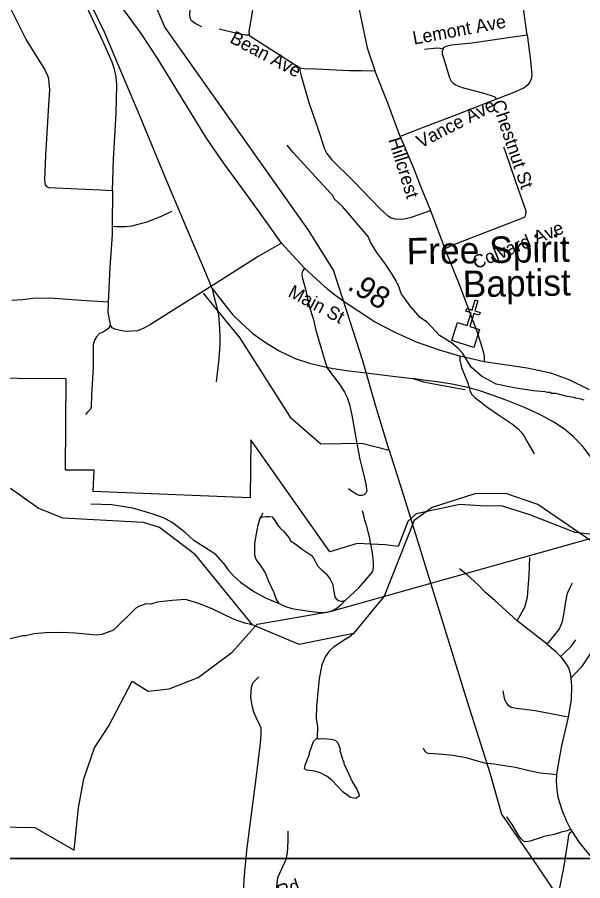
# Model space of a CAD drawing. Extents: x 1159738 to 1321356, y 736314 to 882035.
# Drawn here: x 1260772 to 1263980, y 766631 to 771525 of the extents above; entities that cross this region are included whole.
import ezdxf

# ---------------------------------------------------------------- set-up
doc = ezdxf.new("R2010")
doc.units = 0
for name, color, linetype in [('Exist Boundary Political City Limit New', 7, 'Continuous'), ('Exist Cultural Church CELL', 7, 'Continuous'), ('Exist Cultural Church Label', 7, 'Continuous'), ('Exist Hydrographic Creek Single Shore', 7, 'Continuous'), ('Exist Hydrographic Misc Water Feature', 7, 'Continuous'), ('Exist Railroad Mainline', 7, 'Continuous'), ('Exist Railroad Siding', 7, 'Continuous'), ('Exist Road Non-System Type 51', 7, 'Continuous'), ('Exist Road Non-System Type 51 Label', 7, 'Continuous'), ('Exist Road Primary US Attributed', 7, 'Continuous'), ('Exist Road Primary US Label', 7, 'Continuous'), ('Exist Road Primary US Mileage Hundredths English Label', 7, 'Continuous'), ('Exist Road Secondary Type 51 Label', 7, 'Continuous'), ('Exist Utilities Electrical Transmission Line', 7, 'Continuous'), ('Map Preparation Boundary City Limit Buffer Line', 7, 'Continuous'), ('Map Preparation Inset Cut Line', 7, 'Continuous')]:
    doc.layers.add(name, color=color, linetype=linetype)

msp = doc.modelspace()

# ---------------------------------------------------------------- linework, layer by layer
at = {"layer": 'Exist Boundary Political City Limit New'}
for points in [[(1265792.3, 769877.3), (1265809.7, 769711.8), (1264744.6, 768776.5), (1264082.9, 768587.5), (1263937.9, 768604.2), (1263679, 768704), (1263519.8, 768756.3), (1263427.7, 768754), (1263283.6, 768762.9), (1263035.1, 768711.1), (1262987.6, 768666), (1262932.9, 768525.7), (1262858.7, 768534.6), (1262700.3, 768541.9), (1262545.5, 768495), (1262098, 769128.8), (1262093.3, 768800.7), (1261203.3, 768836.2), (1261208, 768957.4), (1261046.5, 768957.4), (1261049.7, 769475.1), (1259666.9, 769484.6)], [(1260127.9, 766946.1), (1260871.4, 766933.2), (1261094.9, 766804.1), (1261119.5, 767044.5), (1261149.6, 767207.9), (1261209.7, 767384.2), (1261291.4, 767509), (1261424.1, 767761.8), (1261514.3, 767705.8), (1261634.7, 767718.7), (1261798, 767783.3), (1261991.4, 767925.2), (1262133.3, 768084.3), (1262546.9, 768155.9), (1267067, 769424.4), (1268424.7, 767365), (1269986.4, 767284.9)]]:
    msp.add_lwpolyline(points, dxfattribs=at)
at = {"layer": 'Exist Cultural Church CELL'}
msp.add_lwpolyline([(1263270.3, 769794.5), (1263324.6, 769777.4), (1263347.6, 769850), (1263317.1, 769859.6), (1263321.9, 769874.9), (1263352.4, 769865.2), (1263370.6, 769922.5), (1263385.9, 769917.7), (1263367.7, 769860.3), (1263398.2, 769850.7), (1263393.4, 769835.4), (1263362.9, 769845.1), (1263339.8, 769772.5), (1263394.7, 769755), (1263362.5, 769653.5), (1263238.1, 769693)], close=True, dxfattribs=at)
at = {"layer": 'Exist Hydrographic Creek Single Shore'}
msp.add_lwpolyline([(1264692.7, 768676.2), (1264669.5, 768639.1), (1264660.4, 768528.3), (1264610.4, 768440.6), (1264492.4, 768403.6), (1264301.4, 768414), (1264103.4, 768503.3), (1263725.4, 768763.6), (1263543.4, 768826.3), (1263368.4, 768823.3), (1263125.4, 768746.2), (1263023.4, 768672.7), (1262854.5, 768242.8), (1262679.4, 768031.4), (1262372.4, 767970.2), (1262106.6, 768081.9), (1261784.4, 768477.6), (1261579.5, 768632.8), (1261488.4, 768660.8), (1261030.4, 768686.4), (1260890.4, 768741.7), (1260734.4, 768853.2)], dxfattribs=at)
at = {"layer": 'Exist Hydrographic Misc Water Feature'}
for points in [[(1263988.4, 769353.6), (1263970.6, 769360.1), (1263938.7, 769365.1), (1263930.8, 769369.3), (1263890.9, 769374.4), (1263827.4, 769392.2), (1263803.5, 769392.9), (1263795.6, 769397.1), (1263779.6, 769397.6), (1263765.6, 769402), (1263699.8, 769407.9), (1263600.1, 769422.7), (1263488.8, 769445.9), (1263406.3, 769490.5), (1263347.4, 769542), (1263299.5, 769619.3), (1263274.3, 769648), (1263235.3, 769679.1), (1263168.4, 769721.1), (1263098.5, 769797), (1263059.6, 769821.9), (1263004.9, 769883.7), (1262960.3, 769945.5), (1262954.6, 769949.1), (1262930.4, 770013.8), (1262922.7, 770022), (1262920.9, 770030.1), (1262896.1, 770074.8), (1262857.6, 770131.8), (1262811.3, 770191.2), (1262777, 770250.2), (1262763.8, 770282.5), (1262616.5, 770451.7), (1262569.8, 770496), (1262564.1, 770510.2), (1262548.6, 770528.6), (1262336.9, 770758.6), (1262304.1, 770799.6)], [(1262106.6, 768081.9), (1262062.9, 768091.1), (1261999.5, 768113), (1261881.1, 768170.3), (1261801.9, 768202.6), (1261726.6, 768224.8), (1261650.4, 768218.9), (1261566, 768209.3), (1261529.7, 768198.4), (1261501.7, 768199.2), (1261461.3, 768184.4), (1261445, 768174.8), (1261317.6, 768050.5), (1261252.9, 768026.4), (1261220.8, 768023.3), (1261101.2, 768034.7), (1261025.2, 768036.9), (1260933.1, 768035.5), (1260869, 768029.3), (1260820.7, 768018.7), (1260804.7, 768019.2), (1260716, 767997.8)], [(1262679.4, 768031.4), (1262654.7, 768010.2), (1262632.5, 767998.8), (1262567.2, 767954.7), (1262542.6, 767931.4), (1262519.7, 767900.1), (1262500.4, 767854.6), (1262485.8, 767777.1), (1262469.9, 767618.1), (1262468.1, 767551.6), (1262474.7, 767503.4), (1262473, 767440.5)], [(1262473, 767440.5), (1262480.8, 767435.3), (1262504.9, 767436.6), (1262552.7, 767433.2), (1262576.6, 767426.5), (1262590.2, 767412.1), (1262603.2, 767375.8), (1262603, 767367.8), (1262617.6, 767319.4), (1262625.2, 767303.2), (1262624.9, 767295.2), (1262674, 767189.8), (1262698.9, 767149.1), (1262712.1, 767116.7), (1262709.8, 767108.8), (1262693.5, 767097.3), (1262663.6, 767102.2), (1262620.5, 767133.4), (1262556.3, 767201.2), (1262530.9, 767221.9), (1262491.5, 767243), (1262459.7, 767251.9), (1262415.9, 767257.2), (1262402.1, 767265.6), (1262404.7, 767285.5), (1262430.4, 767348.8), (1262430.6, 767356.7), (1262452.4, 767420.1), (1262473, 767440.5)]]:
    msp.add_lwpolyline(points, dxfattribs=at)
at = {"layer": 'Exist Railroad Mainline'}
for points in [[(1261877.9, 769988.3), (1261835.3, 770092.4), (1261755.5, 770277.5), (1261612.2, 770619.3), (1261472.7, 770953.7), (1261327.7, 771296.2), (1261268.8, 771436.2), (1261189, 771598.2), (1261075.2, 771815.6), (1260975.7, 772005.1)], [(1261877.9, 769988.3), (1261937.3, 769911.4), (1261994, 769839.8), (1262047.4, 769787), (1262107.9, 769732.9), (1262175, 769684.7), (1262258.2, 769634.8), (1262348.7, 769591.1), (1262430.7, 769563.8), (1262517.7, 769542.6), (1262565.2, 769534.1), (1262655.1, 769520.4), (1262752.1, 769509.4), (1262902.2, 769490.6), (1263015.5, 769476.9)], [(1264281.3, 768444.1), (1264233.5, 768607.8), (1264183.6, 768747.6), (1264136.4, 768849.8), (1264085.4, 768942.9), (1264028.3, 769030.3), (1263981, 769091.8), (1263927.3, 769146.5), (1263875.7, 769189.9), (1263816.4, 769230.6), (1263736.9, 769273.8), (1263650.2, 769312.2), (1263545.8, 769354), (1263471.5, 769380.8), (1263402.3, 769405.5), (1263335.3, 769424.2), (1263249, 769444), (1263167.5, 769457), (1263075.7, 769468.5), (1263015.5, 769476.9)]]:
    msp.add_lwpolyline(points, dxfattribs=at)
at = {"layer": 'Exist Railroad Siding'}
for points in [[(1261877.9, 769988.3), (1261886, 769951.1), (1261902.9, 769887.3), (1261913.3, 769837.1), (1261919.8, 769762.2), (1261921.8, 769703.5), (1261921.8, 769672.9), (1261916.6, 769588.2), (1261900.9, 769458.5)], [(1263015.5, 769476.9), (1263077.4, 769458.6), (1263155.9, 769443.2), (1263300.4, 769416.9), (1263313.9, 769414.3)]]:
    msp.add_lwpolyline(points, dxfattribs=at)
at = {"layer": 'Exist Road Non-System Type 51'}
for p, q in [((1261883.6, 770007.1), (1261880.4, 770005)), ((1263778, 767971.6), (1263607.4, 768103.5))]:
    msp.add_line(p, q, dxfattribs=at)
for points in [[(1261313.4, 770543.3), (1261318.8, 770720.3), (1261333.9, 770980), (1261337.7, 771140.8), (1261333.9, 771188.1), (1261324.5, 771228.7), (1261310.3, 771271.1), (1261260.3, 771385.4), (1261167.9, 771583.4), (1261033.9, 771834), (1260981.1, 771924.7), (1260936.5, 771999.3)], [(1260598.4, 771817.9), (1260612.6, 771802.8), (1260638, 771761.3), (1260731.5, 771578.1), (1260823, 771397.7), (1260928.4, 771227.4), (1260944.5, 771194.4), (1260949.2, 771177.4), (1260951.1, 771152.8), (1260954.9, 771113.2), (1260950.1, 771026.3), (1260932.2, 770742.8), (1260926.6, 770604), (1260928.5, 770587.7), (1260931.3, 770574.5), (1260938.8, 770566), (1260949.2, 770559.4), (1260988.8, 770557.5), (1261245.5, 770546.1), (1261313.4, 770543.3)], [(1261818.8, 771470.3), (1261782.1, 771488.6), (1261761.3, 771505.4), (1261753.3, 771520.6), (1261751, 771542.1), (1261752.5, 771568.5), (1261763.7, 771630.8), (1261786.1, 771703.4), (1261802.8, 771759.8), (1261810.8, 771788.5), (1261813.2, 771798.9)], [(1263664.2, 771424.6), (1263644.5, 771572.1), (1263617.6, 771770.5), (1263612.4, 771803.4)], [(1262089.1, 771423.2), (1262087.5, 771444.8), (1262104.3, 771543), (1262123.4, 771678.7), (1262130.6, 771732.6)], [(1262691, 771690), (1262695, 771657.1), (1262717.3, 771541.3), (1262758, 771351.3), (1262800.3, 771222.2)], [(1262089.1, 771423.2), (1262069.3, 771423.2), (1262018.3, 771433.5), (1261918.5, 771456.7)], [(1262375.8, 771239), (1262343.4, 771257.3), (1262243.7, 771322), (1262091.3, 771417), (1262089.1, 771423.2)], [(1263187.8, 771345.1), (1263193.8, 771354.7), (1263212, 771363.4), (1263236.3, 771369.4), (1263350.8, 771380.7), (1263455.7, 771394.6), (1263584, 771413.7), (1263664.2, 771424.6)], [(1263664.2, 771424.6), (1263684.3, 771279.9), (1263690.4, 771198.4), (1263688.7, 771179.4), (1263680, 771156.8), (1263667.9, 771141.2), (1263647.9, 771125.6), (1263589.8, 771098.7), (1263490.2, 771060.6)], [(1263082, 771343.4), (1263153.1, 771351.2), (1263171.3, 771350.3), (1263187.8, 771345.1)], [(1263187.8, 771345.1), (1263183.4, 771330.4), (1263183.4, 771317.4), (1263191.2, 771288.7), (1263224.2, 771181.2), (1263234.6, 771162.9), (1263244.1, 771152.5), (1263258, 771141.2), (1263296.1, 771127.4), (1263412.3, 771097), (1263460, 771082.2), (1263479.1, 771073.6), (1263490.2, 771060.6)], [(1262375.8, 771239), (1262400.6, 771234.2), (1262469.2, 771232.6), (1262545, 771229.4), (1262654.3, 771223.8), (1262726.1, 771223), (1262780.4, 771221.4), (1262800.3, 771222.2)], [(1262375.8, 771239), (1262376.1, 771223.7), (1262382.2, 771193.3), (1262427.3, 771042.4), (1262476.7, 770894.9), (1262514.7, 770779.1), (1262529.4, 770753.1), (1262555.4, 770719.3), (1262677.7, 770597), (1262833.5, 770437.7), (1262872.5, 770400.4), (1262893.3, 770387.4), (1262913.3, 770383), (1262936.7, 770380.4), (1262966.2, 770383), (1263007.8, 770392.6), (1263117, 770429)], [(1262944.4, 770849.3), (1262874.2, 771037.6), (1262800.3, 771222.2)], [(1263490.2, 771060.6), (1263263.3, 770971.6), (1263050, 770890), (1262944.4, 770849.3)], [(1262944.4, 770849.3), (1263022.4, 770666.3), (1263064, 770558.8), (1263117, 770429)], [(1263197.4, 770212.5), (1263239.3, 770232.9), (1263440.2, 770311.1), (1263630.9, 770384.1), (1263650.7, 770393.2), (1263657.9, 770404.3), (1263658.7, 770426), (1263624.8, 770521.9), (1263600.7, 770592.9), (1263543.3, 770757.7), (1263532.2, 770788.2)], [(1261313.4, 770543.3), (1261311.1, 770341.1), (1261311.1, 770290.7), (1261297.6, 770107.8), (1261287.4, 769910.2)], [(1261311.1, 770341.1), (1261334.4, 770338.7), (1261386.1, 770338.7), (1261422.9, 770342.4), (1261510.2, 770364.5), (1261591.3, 770396.5), (1261649.1, 770426)], [(1263117, 770429), (1263197.4, 770212.5)], [(1262271.5, 770244.8), (1262138.6, 770168), (1261888.9, 770010.4), (1261883.6, 770007.1)], [(1263197.4, 770212.5), (1263285.2, 769997.8), (1263382.2, 769733.7), (1263411.1, 769644.3), (1263421.2, 769604.3), (1263421.7, 769572.5)], [(1262402.7, 770102), (1262390.7, 770085.7), (1262386.4, 770070.4), (1262387.8, 770052.1), (1262408.3, 769983.3), (1262428.3, 769886.8), (1262450.6, 769816.8), (1262465.7, 769750.9), (1262519.7, 769571.7), (1262531.9, 769534.9), (1262604.3, 769439.1), (1262629, 769400.6), (1262644.6, 769369.4), (1262657, 769329), (1262670, 769270.3), (1262697.9, 769108.6), (1262716.1, 769018), (1262738.3, 768929.4), (1262749.3, 768878.5), (1262755.2, 768838.1), (1262750.6, 768827), (1262740.2, 768817.9), (1262727.8, 768814.6), (1262713.5, 768814), (1262698.5, 768819.2), (1262669.2, 768839.4), (1262652.3, 768851.8)], [(1261880.4, 770005), (1261528.8, 769783.9), (1261491.1, 769761.9), (1261455.2, 769747.3), (1261391.1, 769743.6), (1261364.8, 769747.3), (1261330.8, 769754.6), (1261311, 769764.9), (1261298.8, 769783.9)], [(1261287.4, 769910.2), (1261136.7, 769919.2), (1260952.9, 769932), (1260860.5, 769930.2), (1260800.2, 769922.9), (1260741.7, 769919.2)], [(1261287.4, 769910.2), (1261285.6, 769851.6), (1261298.8, 769783.9)], [(1261298.8, 769783.9), (1261294.4, 769764.9), (1261276.8, 769751.2), (1261259.3, 769739.5), (1261238.8, 769731.6), (1261221.2, 769714.1), (1261212.4, 769698.4), (1261203.6, 769670.1), (1261202.6, 769543), (1261193.8, 769383.7), (1261190.9, 769314.4), (1261187, 769304.1), (1261172.4, 769287.5), (1261158.7, 769272.8)], [(1263282.4, 769604.4), (1263283.8, 769580.4), (1263291.9, 769539.5), (1263326.1, 769456.4), (1263334.9, 769427.2), (1263341.4, 769403.1), (1263351.6, 769386.4), (1263367.7, 769369.6), (1263442, 769313.4), (1263501.6, 769270.7), (1263581.8, 769217.5), (1263613.9, 769192.7), (1263630.6, 769173.7), (1263647.4, 769149.6), (1263663.4, 769121.2), (1263704.8, 769050.7)], [(1261940.5, 768431.9), (1261898.2, 768479.7), (1261774.3, 768559.3), (1261724.8, 768604.1), (1261651.8, 768660.5), (1261601.8, 768687.8), (1261543.7, 768708.4), (1261427.9, 768743.1), (1261309.2, 768761.4), (1261190.4, 768765.1)], [(1262258.5, 768201.2), (1262240.2, 768229.1), (1262229.1, 768262.2), (1262198.2, 768330.7), (1262181.3, 768376.3), (1262151.9, 768418.3), (1262126.9, 768451.4), (1262120.3, 768476.4), (1262120.3, 768539.8), (1262126.9, 768586.9), (1262138.7, 768645.8), (1262149.7, 768684.8), (1262168.1, 768716.5)], [(1262149.7, 768684.8), (1262161.4, 768694), (1262182.7, 768695.4), (1262201.8, 768695.4), (1262218, 768692.5), (1262232.7, 768673.3), (1262248.9, 768648.3), (1262263.6, 768628.4), (1262282, 768611.5), (1262304, 768588), (1262315.8, 768570.3), (1262323.2, 768557.8), (1262354.8, 768535.7), (1262389.4, 768509.2), (1262417.3, 768490.1), (1262440.1, 768475.4), (1262452.6, 768459.9), (1262466.6, 768434.1), (1262476.9, 768413.5), (1262498.2, 768393.7), (1262524.5, 768369.6), (1262548.1, 768340.2), (1262562.8, 768310), (1262565.7, 768279.1), (1262574.6, 768239.4), (1262581.9, 768227.6), (1262593.7, 768218.8), (1262610.6, 768215.1), (1262621.6, 768215.8), (1262634.9, 768220.2)], [(1262634.9, 768220.2), (1262709.7, 768290.2), (1262781, 768373.4), (1262789.7, 768385.6), (1262793.4, 768406.2), (1262794.1, 768434.9), (1262787.5, 768486.4), (1262769.9, 768579.2), (1262754.4, 768646.1), (1262742.7, 768679.3), (1262737.5, 768699.9), (1262730.2, 768727.1)], [(1263673.2, 768313.2), (1263676.8, 768359.8), (1263680.2, 768463.3)], [(1261940.5, 768431.9), (1261966.6, 768394.6), (1261997.5, 768360), (1262039.4, 768323.2), (1262113.7, 768270.2), (1262180.7, 768234.1), (1262258.5, 768201.2)], [(1263430.4, 768263), (1263389.3, 768305.1), (1263324.5, 768364.7), (1263281.2, 768397.8)], [(1263607.4, 768103.5), (1263652.4, 768181.6), (1263667.4, 768238), (1263673.2, 768313.2)], [(1263778, 767971.6), (1263845.5, 768055.3), (1263866.1, 768100.7), (1263875.4, 768149.8), (1263882.9, 768202.5), (1263894.2, 768260.7), (1263903, 768281.5), (1263921.4, 768319.8)], [(1263607.4, 768103.5), (1263481.8, 768218), (1263430.4, 768263)], [(1262258.5, 768201.2), (1262293.6, 768184.4), (1262330.4, 768173.4), (1262415.7, 768160.9), (1262475.3, 768152.8), (1262498.8, 768151.3), (1262531.2, 768152.8), (1262556.9, 768160.9), (1262581.9, 768174.1), (1262606.2, 768192.5), (1262634.9, 768220.2)], [(1263778, 767971.6), (1263825.5, 767932), (1263854.3, 767901.7)], [(1263854.3, 767901.7), (1263879.3, 767924.5), (1263914.6, 767959.1), (1263941.1, 767995.9)], [(1263912.4, 767779.5), (1263935.2, 767803.1), (1263978.6, 767848.7), (1264005.8, 767888.4), (1264037.5, 767937.8)], [(1263854.3, 767901.7), (1263878.4, 767869.4), (1263899, 767837), (1263909.3, 767806.8), (1263912.4, 767779.5)], [(1262058.4, 766408.4), (1262050.2, 766446.6), (1262050.2, 766472.1), (1262053.5, 766545.1), (1262061.8, 766659.7), (1262075, 766802.1), (1262095.5, 766963.5), (1262122.5, 767166.7), (1262137.5, 767285.7), (1262154.6, 767429.1), (1262156.8, 767465.9), (1262155.7, 767495.2), (1262144.1, 767522.3), (1262132.5, 767542.8), (1262115.3, 767585.4), (1262106.5, 767614.8), (1262097.6, 767667.3), (1262099.3, 767707.7), (1262103.2, 767736.2), (1262110.4, 767753.9), (1262123.6, 767768.3), (1262143.6, 767785.5)], [(1263912.4, 767779.5), (1263915.9, 767732.5), (1263913.7, 767659.6), (1263902.7, 767590.5), (1263897.6, 767557.7)], [(1263897.6, 767557.7), (1263710.5, 767593.5), (1263603.7, 767607.1), (1263573.7, 767612.6), (1263560.6, 767621.7), (1263547.4, 767638), (1263538.1, 767656.2), (1263528.7, 767707.1)], [(1263897.6, 767557.7), (1263860.2, 767394.3), (1263842.6, 767302.6), (1263830.5, 767232.6)], [(1263074.7, 767383.7), (1263082.8, 767366), (1263087.2, 767361.6), (1263101.2, 767354.2), (1263137.2, 767351.3), (1263186.5, 767348.4), (1263243.1, 767342.5), (1263318.2, 767329.2), (1263368.2, 767313.8), (1263423.3, 767299), (1263474.8, 767293.2), (1263598.8, 767273.4), (1263667.2, 767256.5), (1263739.2, 767242.5), (1263779, 767238.1), (1263801.8, 767236.6), (1263830.5, 767232.6)], [(1263830.5, 767232.6), (1263830.1, 767195.8), (1263833, 767146.5), (1263838.2, 767103.8), (1263861.7, 767033.1), (1263886.7, 766971.3), (1263910.8, 766922.8)], [(1263910.8, 766922.8), (1263891.4, 766914.2), (1263857.2, 766905.1), (1263818.3, 766893.5), (1263759.2, 766881.9), (1263728.7, 766870.4), (1263708, 766863.7), (1263684.3, 766855.7), (1263667.8, 766852.1), (1263657.5, 766851.5), (1263643.5, 766855.1), (1263632.5, 766866.1), (1263617.9, 766885.6), (1263578.9, 766949.6), (1263550.3, 766992.9)], [(1262307.6, 766911), (1262306.5, 766855.1), (1262304.3, 766788.7), (1262295.5, 766751.6), (1262270.6, 766695.2), (1262249, 766646.3), (1262245.2, 766615.3), (1262239.6, 766560), (1262239.6, 766499.1), (1262242.9, 766462.6)], [(1263845, 766561.8), (1263873.6, 766703.2), (1263895.5, 766848), (1263901.7, 766888.6), (1263906, 766901.4), (1263918.2, 766911.8)], [(1263910.8, 766922.8), (1263918.2, 766911.8)], [(1263918.2, 766911.8), (1263960.2, 766847.2), (1264046.1, 766741.8), (1264123.1, 766662.3)]]:
    msp.add_lwpolyline(points, dxfattribs=at)
at = {"layer": 'Exist Road Primary US Attributed'}
msp.add_lwpolyline([(1264019, 769413.7), (1263903.1, 769470.6), (1263798.2, 769507.1), (1263664.3, 769536.2), (1263549.1, 769552.9), (1263421.7, 769572.5), (1263282.4, 769604.4), (1263162.3, 769638.9), (1263037.7, 769683.7), (1262919.1, 769735.2), (1262798.1, 769797.9), (1262620.7, 769915.5), (1262571.6, 769952.4), (1262534.1, 769981), (1262402.7, 770102), (1262271.5, 770244.8), (1262183.5, 770367.3), (1262045.6, 770558.4), (1261943.2, 770700), (1261846, 770840.2), (1261749.7, 770995.7), (1261569.9, 771288.7), (1261475.6, 771432.3), (1261138.1, 771893.2)], dxfattribs=at)
at = {"layer": 'Exist Utilities Electrical Transmission Line'}
for points in [[(1261411.4, 771932), (1261609.6, 771466.1), (1262423, 770317.2), (1262567.3, 770086.6)], [(1262881.8, 769071.5), (1262805.2, 769326.8), (1262733.3, 769576.6), (1262642.8, 769858.8), (1262567.3, 770086.6)], [(1262029.8, 769714.4), (1261829.7, 769961.9)], [(1262029.8, 769714.4), (1262320.3, 769258.4), (1262493.7, 769107.2), (1262727.8, 769111.5), (1262881.8, 769071.5)], [(1262881.8, 769071.5), (1262975.3, 768777.4), (1263324.7, 767647.1), (1263452.3, 767242.8), (1263520, 767007.2), (1263717.2, 766720.9), (1263821.5, 766566.2), (1263933.5, 766409.3), (1264047.8, 766241.8)]]:
    msp.add_lwpolyline(points, dxfattribs=at)
at = {"layer": 'Map Preparation Boundary City Limit Buffer Line'}
for points in [[(1265792.3, 769877.3), (1265809.7, 769711.8), (1264744.6, 768776.5), (1264082.9, 768587.5), (1263937.9, 768604.2), (1263679, 768704), (1263519.8, 768756.3), (1263427.7, 768754), (1263283.6, 768762.9), (1263035.1, 768711.1), (1262987.6, 768666), (1262932.9, 768525.7), (1262858.7, 768534.6), (1262700.3, 768541.9), (1262545.5, 768495), (1262098, 769128.8), (1262093.3, 768800.7), (1261203.3, 768836.2), (1261208, 768957.4), (1261046.5, 768957.4), (1261049.7, 769475.1), (1259666.9, 769484.6)], [(1260127.9, 766946.1), (1260871.4, 766933.2), (1261094.9, 766804.1), (1261119.5, 767044.5), (1261149.6, 767207.9), (1261209.7, 767384.2), (1261291.4, 767509), (1261424.1, 767761.8), (1261514.3, 767705.8), (1261634.7, 767718.7), (1261798, 767783.3), (1261991.4, 767925.2), (1262133.3, 768084.3), (1262546.9, 768155.9), (1267067, 769424.4), (1268424.7, 767365), (1269986.4, 767284.9)]]:
    msp.add_lwpolyline(points, dxfattribs=at)
at = {"layer": 'Map Preparation Inset Cut Line'}
for points in [[(1213574.8, 811005.5), (1289258, 811005.5), (1289258, 782300.2), (1274049.2, 782296.9), (1274049.2, 766757), (1213574.8, 766757)], [(1232800.5, 766757), (1308483.8, 766757), (1308483.8, 738579.5), (1232800.5, 738579.5)]]:
    msp.add_lwpolyline(points, close=True, dxfattribs=at)

# ---------------------------------------------------------------- texts
at = {"layer": 'Exist Cultural Church Label'}
for s, p in [('Free Spirit', (1262982.1, 770123.6)), ('Baptist', (1263300.3, 769937.8))]:
    msp.add_text(s, height=150, rotation=0.9348, dxfattribs=at).set_placement(p)
at = {"layer": 'Exist Road Non-System Type 51 Label'}
for s, rotation, p in [('Lemont Ave', 10.5184, (1263022.8, 771369.3)), ('Bean Ave', 332.0201, (1261972.7, 771384.8)), ('Vance Ave', 27.1233, (1263060.7, 770780.9)), ('Chestnut St', 288.8154, (1263462.8, 771041.6)), ('Hillcrest', 287.407, (1262876.2, 770831.2)), ('Colvard Ave', 22.3811, (1263374, 770095.7))]:
    msp.add_text(s, height=75, rotation=rotation, dxfattribs=at).set_placement(p)
at = {"layer": 'Exist Road Primary US Label'}
msp.add_text('Main St', height=75, rotation=331.8905, dxfattribs=at).set_placement((1262303.1, 769946.1))
at = {"layer": 'Exist Road Primary US Mileage Hundredths English Label'}
msp.add_text('.98', height=125, rotation=327.652, dxfattribs=at).set_placement((1262639.8, 769986.4))
at = {"layer": 'Exist Road Secondary Type 51 Label'}
msp.add_text('Cajah Mountain Rd', height=75, rotation=19.1405, dxfattribs=at).set_placement((1261571.3, 766291.5))

doc.saveas('drawing.dxf')
